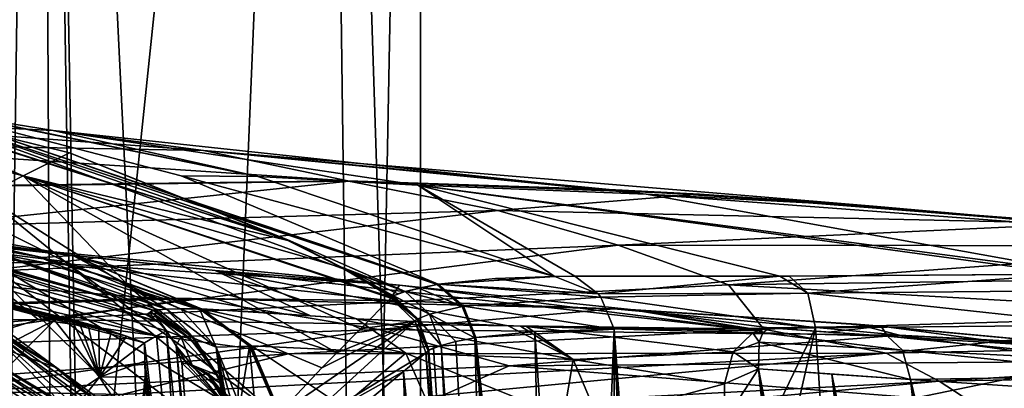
# Model space of a CAD drawing. Header units: metres. Extents: x -147 to 294, y -23 to 81.
# Tile 631 of 656: x 243.66 to 260.2, y 48.13 to 54.32. Entities that reach past the tile are written whole.
import ezdxf

# ---------------------------------------------------------------- set-up
doc = ezdxf.new("R2010")
doc.units = ezdxf.units.M
doc.layers.add('solid_AVA_153', color=7, linetype='CONTINUOUS')

msp = doc.modelspace()

# ---------------------------------------------------------------- linework, layer by layer
at = {"layer": 'solid_AVA_153'}
for points in [[(243.472351, 44.940872, 33.687561), (243.989975, 81.099998, 33.2906), (237.173248, 81.099998, 36.573555)], [(239.037567, 48.279907, 3.965452), (237.173248, 81.099998, 3.426445), (243.989975, 81.099998, 6.709402)], [(241.533676, 46.210796, 5.077433), (239.037567, 48.279907, 3.965452), (243.989975, 81.099998, 6.709402)], [(243.284424, 43.53466, 6.175983), (241.533676, 46.210796, 5.077433), (243.989975, 81.099998, 6.709402)], [(244.215012, 38.169567, 6.891892), (243.284424, 43.53466, 6.175983), (243.989975, 81.099998, 6.709402)], [(243.472351, 44.940872, 33.687561), (244.611633, 42.140377, 32.770214), (243.989975, 81.099998, 33.2906)], [(246.538574, 29.1, 30.775841), (248.706894, 81.099998, 27.375357), (243.989975, 81.099998, 33.2906)], [(244.794739, 36.865997, 32.606953), (246.538574, 29.1, 30.775841), (243.989975, 81.099998, 33.2906)], [(244.611633, 42.140377, 32.770214), (244.794739, 36.865997, 32.606953), (243.989975, 81.099998, 33.2906)], [(244.215012, 38.169567, 6.891892), (243.989975, 81.099998, 6.709402), (248.706894, 81.099998, 12.624644)], [(244.215012, 38.169567, 6.891892), (248.706894, 81.099998, 12.624644), (246.538559, 29.1, 9.224134)], [(246.538559, 29.1, 9.224134), (248.706894, 81.099998, 12.624644), (249.397858, 29.1, 14.276942)], [(249.397858, 29.1, 25.723034), (248.706894, 81.099998, 27.375357), (246.538574, 29.1, 30.775841)], [(250.390152, 29.1, 20), (250.390152, 81.099998, 20), (248.706894, 81.099998, 27.375357)], [(249.397858, 29.1, 14.276942), (248.706894, 81.099998, 12.624644), (250.390152, 81.099998, 20)], [(250.390152, 29.1, 20), (248.706894, 81.099998, 27.375357), (249.397858, 29.1, 25.723034)], [(249.397858, 29.1, 14.276942), (250.390152, 81.099998, 20), (250.390152, 29.1, 20)], [(237.965744, 53.20182, 38.900379), (237.903992, 53.312733, 86.701256), (243.712799, 51.699192, 86.70285)], [(240.545471, 53.061024, 135.050247), (243.712799, 51.699192, 86.70285), (237.903992, 53.312733, 86.701256)], [(243.055984, 51.360683, 38.894638), (237.965744, 53.20182, 38.900379), (243.712799, 51.699192, 86.70285)], [(240.426025, 53.082672, 135.312881), (241.529358, 52.904961, 138.531235), (248.16478, 50.622345, 134.700546)], [(240.426025, 53.082672, 135.312881), (248.16478, 50.622345, 134.700546), (240.545471, 53.061024, 135.050247)], [(240.545471, 53.061024, 135.050247), (244.494339, 52.08477, 134.792282), (243.712799, 51.699192, 86.70285)], [(248.16478, 50.622345, 134.700546), (244.494339, 52.08477, 134.792282), (240.545471, 53.061024, 135.050247)], [(241.529358, 52.904961, 138.531235), (241.711884, 52.907661, 142.713333), (250.671356, 49.874973, 141.929489)], [(248.16478, 50.622345, 134.700546), (241.529358, 52.904961, 138.531235), (250.133301, 49.75555, 137.807388)], [(241.529358, 52.904961, 138.531235), (250.671356, 49.874973, 141.929489), (250.133301, 49.75555, 137.807388)], [(241.707581, 52.908863, 142.824448), (242.485367, 52.739159, 149.971512), (247.659378, 51.685555, 149.603683)], [(246.367889, 51.701122, 142.485199), (241.707581, 52.908863, 142.824448), (247.659378, 51.685555, 149.603683)], [(241.711884, 52.907661, 142.713333), (241.707581, 52.908863, 142.824448), (246.367889, 51.701122, 142.485199)], [(241.711884, 52.907661, 142.713333), (246.367889, 51.701122, 142.485199), (250.689972, 49.878555, 142.036392)], [(241.711884, 52.907661, 142.713333), (250.689972, 49.878555, 142.036392), (250.680634, 49.876781, 141.982956)], [(241.711884, 52.907661, 142.713333), (250.680634, 49.876781, 141.982956), (250.671356, 49.874973, 141.929489)], [(238.088409, 52.754574, 156.285492), (239.368103, 52.259418, 162.321579), (246.745316, 52.125137, 162.018646)], [(244.221664, 52.459167, 156.167191), (238.088409, 52.754574, 156.285492), (246.745316, 52.125137, 162.018646)], [(242.485367, 52.739159, 149.971512), (238.088409, 52.754574, 156.285492), (244.221664, 52.459167, 156.167191)], [(247.659378, 51.685555, 149.603683), (242.485367, 52.739159, 149.971512), (244.221664, 52.459167, 156.167191)], [(244.221664, 52.459167, 156.167191), (246.745316, 52.125137, 162.018646), (254.183105, 51.389874, 161.512756)], [(250.347565, 51.543278, 155.963181), (244.221664, 52.459167, 156.167191), (254.183105, 51.389874, 161.512756)], [(247.659378, 51.685555, 149.603683), (244.221664, 52.459167, 156.167191), (250.347565, 51.543278, 155.963181)], [(239.368103, 52.259418, 162.321579), (240.57312, 51.500816, 169.477112), (249.170013, 51.614658, 168.510742)], [(246.745316, 52.125137, 162.018646), (239.368103, 52.259418, 162.321579), (249.170013, 51.614658, 168.510742)], [(244.416245, 50.258636, 38.264091), (240.509293, 52.203339, 38.264091), (243.055984, 51.360683, 38.894638)], [(244.416245, 50.258636, 38.264091), (242.840927, 50.454288, 38), (240.509293, 52.203339, 38.264091)], [(246.745316, 52.125137, 162.018646), (249.170013, 51.614658, 168.510742), (253.561569, 51.471828, 167.771744)], [(246.745316, 52.125137, 162.018646), (253.561569, 51.471828, 167.771744), (258.069641, 51.186428, 166.844421)], [(254.183105, 51.389874, 161.512756), (246.745316, 52.125137, 162.018646), (258.069641, 51.186428, 166.844421)], [(244.494339, 52.08477, 134.792282), (248.165466, 50.615742, 134.437805), (243.712799, 51.699192, 86.70285)], [(248.16478, 50.622345, 134.700546), (248.165466, 50.615742, 134.437805), (244.494339, 52.08477, 134.792282)], [(245.524521, 49.813782, 38.887291), (243.055984, 51.360683, 38.894638), (243.712799, 51.699192, 86.70285)], [(248.165466, 50.615742, 134.437805), (249.063416, 50.160114, 134.331451), (243.712799, 51.699192, 86.70285)], [(249.063416, 50.160114, 134.331451), (249.911133, 49.659523, 133.250458), (243.712799, 51.699192, 86.70285)], [(249.911133, 49.659523, 133.250458), (249.894211, 49.643555, 132.436249), (243.712799, 51.699192, 86.70285)], [(249.894211, 49.643555, 132.436249), (249.383179, 49.133202, 107.480568), (243.712799, 51.699192, 86.70285)], [(245.524521, 49.813782, 38.887291), (243.712799, 51.699192, 86.70285), (248.986069, 48.727657, 88.289063)], [(249.383179, 49.133202, 107.480568), (248.986069, 48.727657, 88.289063), (243.712799, 51.699192, 86.70285)], [(246.367889, 51.701122, 142.485199), (247.659378, 51.685555, 149.603683), (252.650299, 50.009121, 149.066574)], [(250.689972, 49.878555, 142.036392), (246.367889, 51.701122, 142.485199), (252.650299, 50.009121, 149.066574)], [(252.650299, 50.009121, 149.066574), (247.659378, 51.685555, 149.603683), (250.347565, 51.543278, 155.963181)], [(249.170013, 51.614658, 168.510742), (240.57312, 51.500816, 169.477112), (249.190445, 51.609444, 168.567001)], [(240.57312, 51.500816, 169.477112), (240.583496, 51.493359, 169.540192), (249.190445, 51.609444, 168.567001)], [(249.190445, 51.609444, 168.567001), (240.583496, 51.493359, 169.540192), (241.926132, 50.844048, 174.830856)], [(249.190445, 51.609444, 168.567001), (241.926132, 50.844048, 174.830856), (251.69136, 51.119713, 173.223648)], [(249.170013, 51.614658, 168.510742), (249.190445, 51.609444, 168.567001), (255.079224, 51.389675, 167.532944)], [(253.561569, 51.471828, 167.771744), (249.170013, 51.614658, 168.510742), (255.079224, 51.389675, 167.532944)], [(255.079224, 51.389675, 167.532944), (249.190445, 51.609444, 168.567001), (251.69136, 51.119713, 173.223648)], [(250.347565, 51.543278, 155.963181), (254.183105, 51.389874, 161.512756), (261.620117, 50.052994, 160.759338)], [(261.276215, 50.049202, 160.499207), (250.347565, 51.543278, 155.963181), (261.620117, 50.052994, 160.759338)], [(261.276215, 50.049202, 160.499207), (256.429932, 50.015076, 155.67804), (250.347565, 51.543278, 155.963181)], [(252.987564, 50.014572, 149.870728), (250.347565, 51.543278, 155.963181), (256.429932, 50.015076, 155.67804)], [(252.987564, 50.014572, 149.870728), (252.650299, 50.009121, 149.066574), (250.347565, 51.543278, 155.963181)], [(258.069641, 51.186428, 166.844421), (253.561569, 51.471828, 167.771744), (255.079224, 51.389675, 167.532944)], [(238.1297, 51.365543, 142.846176), (243.974472, 50.340034, 142.580215), (238.16478, 51.360863, 142.956512)], [(242.884598, 50.535427, 138.462128), (243.974472, 50.340034, 142.580215), (238.1297, 51.365543, 142.846176)], [(243.974472, 50.340034, 142.580215), (241.144699, 50.978035, 142.841858), (238.16478, 51.360863, 142.956512)], [(244.416245, 50.258636, 38.264091), (243.055984, 51.360683, 38.894638), (245.524521, 49.813782, 38.887291)], [(255.079224, 51.389675, 167.532944), (251.69136, 51.119713, 173.223648), (261.549072, 50.899857, 170.541779)], [(254.183105, 51.389874, 161.512756), (258.069641, 51.186428, 166.844421), (262.684357, 50.750778, 165.721512)], [(261.620117, 50.052994, 160.759338), (254.183105, 51.389874, 161.512756), (262.684357, 50.750778, 165.721512)], [(261.170532, 50.912083, 166.156967), (255.079224, 51.389675, 167.532944), (261.549072, 50.899857, 170.541779)], [(258.069641, 51.186428, 166.844421), (255.079224, 51.389675, 167.532944), (261.170532, 50.912083, 166.156967)], [(239.478561, 51.228001, 138.633728), (239.25589, 51.241322, 135.359192), (245.901245, 49.444801, 134.893417)], [(245.896545, 49.444321, 134.761749), (245.901245, 49.444801, 134.893417), (239.25589, 51.241322, 135.359192)], [(245.892044, 49.443886, 134.629562), (239.25589, 51.241322, 135.359192), (239.363876, 51.225243, 135.09726)], [(245.896545, 49.444321, 134.761749), (239.25589, 51.241322, 135.359192), (245.892044, 49.443886, 134.629562)], [(245.892044, 49.443886, 134.629562), (239.363876, 51.225243, 135.09726), (240.194946, 51.066502, 128.314804)], [(242.884598, 50.535427, 138.462128), (239.478561, 51.228001, 138.633728), (245.901245, 49.444801, 134.893417)], [(262.684357, 50.750778, 165.721512), (258.069641, 51.186428, 166.844421), (261.170532, 50.912083, 166.156967)], [(245.955124, 49.014446, 127.07766), (239.548096, 50.992409, 127.85511), (239.414093, 50.546658, 127.584122)], [(245.973312, 49.251511, 127.45713), (240.194946, 51.066502, 128.314804), (239.548096, 50.992409, 127.85511)], [(246.123093, 49.094498, 127.23922), (245.973312, 49.251511, 127.45713), (239.548096, 50.992409, 127.85511)], [(245.955124, 49.014446, 127.07766), (246.123093, 49.094498, 127.23922), (239.548096, 50.992409, 127.85511)], [(245.892044, 49.443886, 134.629562), (240.194946, 51.066502, 128.314804), (245.788818, 49.366142, 127.693634)], [(245.973312, 49.251511, 127.45713), (245.788818, 49.366142, 127.693634), (240.194946, 51.066502, 128.314804)], [(241.144699, 50.978035, 142.841858), (244.55014, 50.360401, 149.856842), (240.439026, 50.96867, 150.01239)], [(240.439026, 50.96867, 150.01239), (244.55014, 50.360401, 149.856842), (242.008942, 50.634293, 156.14859)], [(241.144699, 50.978035, 142.841858), (244.036301, 50.326332, 142.689148), (244.55014, 50.360401, 149.856842)], [(243.974472, 50.340034, 142.580215), (244.036301, 50.326332, 142.689148), (241.144699, 50.978035, 142.841858)], [(251.69136, 51.119713, 173.223648), (241.926132, 50.844048, 174.830856), (242.987808, 50.093552, 180.184906)], [(251.69136, 51.119713, 173.223648), (242.987808, 50.093552, 180.184906), (253.713364, 50.536263, 178.070358)], [(261.549072, 50.899857, 170.541779), (251.69136, 51.119713, 173.223648), (253.713364, 50.536263, 178.070358)], [(261.549072, 50.899857, 170.541779), (253.713364, 50.536263, 178.070358), (264.518738, 50.526802, 174.543671)], [(237.087509, 50.748615, 156.145416), (244.064743, 50.245308, 162.034363), (238.139664, 50.230278, 162.164993)], [(237.087509, 50.748615, 156.145416), (242.008942, 50.634293, 156.14859), (244.064743, 50.245308, 162.034363)], [(239.739594, 50.687038, 38.09267), (246.277817, 46.590588, 38.087765), (239.668015, 50.48204, 38)], [(246.339691, 46.653111, 38.299957), (246.277817, 46.590588, 38.087765), (239.739594, 50.687038, 38.09267)], [(246.339554, 46.652973, 38.313625), (246.339691, 46.653111, 38.299957), (239.739594, 50.687038, 38.09267)], [(243.013229, 49.238583, 38.313618), (246.339554, 46.652973, 38.313625), (239.739594, 50.687038, 38.09267)], [(242.008942, 50.634293, 156.14859), (250.04097, 49.863777, 161.828461), (244.064743, 50.245308, 162.034363)], [(242.008942, 50.634293, 156.14859), (246.941086, 50.109219, 156.145813), (250.04097, 49.863777, 161.828461)], [(244.55014, 50.360401, 149.856842), (246.941086, 50.109219, 156.145813), (242.008942, 50.634293, 156.14859)], [(239.414093, 50.546658, 127.584122), (238.548782, 46.327343, 126.758118), (244.240112, 49.277096, 127.090408)], [(239.414093, 50.546658, 127.584122), (245.451508, 49.006107, 126.996712), (245.752441, 48.896854, 126.963577)], [(245.955124, 49.014446, 127.07766), (239.414093, 50.546658, 127.584122), (245.752441, 48.896854, 126.963577)], [(239.414093, 50.546658, 127.584122), (245.197937, 49.092339, 127.023262), (245.451508, 49.006107, 126.996712)], [(239.414093, 50.546658, 127.584122), (244.984207, 49.160267, 127.044525), (245.197937, 49.092339, 127.023262)], [(239.414093, 50.546658, 127.584122), (244.804062, 49.213455, 127.061485), (244.984207, 49.160267, 127.044525)], [(239.414093, 50.546658, 127.584122), (244.652267, 49.254543, 127.074905), (244.804062, 49.213455, 127.061485)], [(239.414093, 50.546658, 127.584122), (244.524445, 49.285465, 127.085335), (244.652267, 49.254543, 127.074905)], [(239.414093, 50.546658, 127.584122), (244.416931, 49.307411, 127.093155), (244.524445, 49.285465, 127.085335)], [(239.414093, 50.546658, 127.584122), (244.326721, 49.320473, 127.098457), (244.416931, 49.307411, 127.093155)], [(239.414093, 50.546658, 127.584122), (244.251358, 49.321056, 127.100464), (244.326721, 49.320473, 127.098457)], [(239.414093, 50.546658, 127.584122), (244.240112, 49.277096, 127.090408), (244.251358, 49.321056, 127.100464)], [(242.605896, 43.2705, 38), (239.668015, 50.48204, 38), (246.129807, 46.438423, 38)], [(246.277817, 46.590588, 38.087765), (246.129807, 46.438423, 38), (239.668015, 50.48204, 38)], [(242.884598, 50.535427, 138.462128), (246.121613, 49.458561, 138.228775), (243.974472, 50.340034, 142.580215)], [(242.884598, 50.535427, 138.462128), (245.988007, 49.451019, 136.57164), (246.121613, 49.458561, 138.228775)], [(242.884598, 50.535427, 138.462128), (245.901245, 49.444801, 134.893417), (245.988007, 49.451019, 136.57164)], [(253.713364, 50.536263, 178.070358), (242.987808, 50.093552, 180.184906), (243.969604, 49.289581, 185.36647)], [(253.713364, 50.536263, 178.070358), (243.969604, 49.289581, 185.36647), (255.568954, 49.871784, 182.866669)], [(248.16478, 50.622345, 134.700546), (250.133301, 49.75555, 137.807388), (249.066299, 50.166039, 134.59494)], [(248.16478, 50.622345, 134.700546), (249.066299, 50.166039, 134.59494), (248.165466, 50.615742, 134.437805)], [(249.066299, 50.166039, 134.59494), (249.063416, 50.160114, 134.331451), (248.165466, 50.615742, 134.437805)], [(264.518738, 50.526802, 174.543671), (253.713364, 50.536263, 178.070358), (255.568954, 49.871784, 182.866669)], [(264.518738, 50.526802, 174.543671), (255.568954, 49.871784, 182.866669), (267.228943, 50.032803, 178.69928)], [(246.531876, 46.821262, 38), (242.281189, 49.943974, 38), (242.840927, 50.454288, 38)], [(246.531876, 46.821262, 38), (242.840927, 50.454288, 38), (247.338242, 47.049847, 38)], [(247.787354, 47.48772, 38.254581), (247.338242, 47.049847, 38), (242.840927, 50.454288, 38)], [(247.787354, 47.48772, 38.254581), (242.840927, 50.454288, 38), (244.416245, 50.258636, 38.264091)], [(243.974472, 50.340034, 142.580215), (245.33931, 49.931778, 142.493637), (244.036301, 50.326332, 142.689148)], [(246.121613, 49.458561, 138.228775), (245.33931, 49.931778, 142.493637), (243.974472, 50.340034, 142.580215)], [(244.036301, 50.326332, 142.689148), (245.379883, 49.923759, 142.603699), (244.55014, 50.360401, 149.856842)], [(245.33931, 49.931778, 142.493637), (245.379883, 49.923759, 142.603699), (244.036301, 50.326332, 142.689148)], [(244.55014, 50.360401, 149.856842), (248.541428, 49.347015, 149.501404), (246.941086, 50.109219, 156.145813)], [(247.688461, 49.408817, 146.874329), (248.541428, 49.347015, 149.501404), (244.55014, 50.360401, 149.856842)], [(246.712509, 49.46381, 142.600922), (247.688461, 49.408817, 146.874329), (244.55014, 50.360401, 149.856842)], [(246.704529, 49.46384, 142.55542), (246.712509, 49.46381, 142.600922), (244.55014, 50.360401, 149.856842)], [(246.696732, 49.463856, 142.510651), (246.704529, 49.46384, 142.55542), (244.55014, 50.360401, 149.856842)], [(245.379883, 49.923759, 142.603699), (246.696732, 49.463856, 142.510651), (244.55014, 50.360401, 149.856842)], [(238.139664, 50.230278, 162.164993), (244.064743, 50.245308, 162.034363), (245.936813, 49.64344, 168.745865)], [(238.139664, 50.230278, 162.164993), (245.936813, 49.64344, 168.745865), (238.698395, 49.418495, 169.351654)], [(239.697998, 50.202381, 50.5), (246.122345, 46.086388, 50.5), (243.013229, 49.238583, 38.313618)], [(244.305588, 44.894672, 50.5), (246.122345, 46.086388, 50.5), (239.697998, 50.202381, 50.5)], [(242.671051, 46.256989, 50.5), (244.305588, 44.894672, 50.5), (239.697998, 50.202381, 50.5)], [(244.064743, 50.245308, 162.034363), (249.865906, 49.60627, 168.243912), (245.936813, 49.64344, 168.745865)], [(244.064743, 50.245308, 162.034363), (250.04097, 49.863777, 161.828461), (249.865906, 49.60627, 168.243912)], [(244.416245, 50.258636, 38.264091), (245.524521, 49.813782, 38.887291), (247.982391, 47.677872, 38.874294)], [(247.787354, 47.48772, 38.254581), (244.416245, 50.258636, 38.264091), (247.982391, 47.677872, 38.874294)], [(249.066299, 50.166039, 134.59494), (249.938065, 49.683338, 134.484451), (249.063416, 50.160114, 134.331451)], [(249.934662, 49.680798, 134.352127), (249.063416, 50.160114, 134.331451), (249.938065, 49.683338, 134.484451)], [(249.934662, 49.680798, 134.352127), (249.931412, 49.678398, 134.2202), (249.063416, 50.160114, 134.331451)], [(249.063416, 50.160114, 134.331451), (249.931412, 49.678398, 134.2202), (249.92804, 49.675472, 134.064056)], [(249.063416, 50.160114, 134.331451), (249.92804, 49.675472, 134.064056), (249.911133, 49.659523, 133.250458)], [(250.009537, 49.717098, 136.14798), (249.938065, 49.683338, 134.484451), (249.066299, 50.166039, 134.59494)], [(250.009537, 49.717098, 136.14798), (249.066299, 50.166039, 134.59494), (250.133301, 49.75555, 137.807388)], [(242.987808, 50.093552, 180.184906), (232.326004, 49.206066, 180.848419), (243.969604, 49.289581, 185.36647)], [(246.941086, 50.109219, 156.145813), (256.075317, 49.097729, 161.569519), (250.04097, 49.863777, 161.828461)], [(246.941086, 50.109219, 156.145813), (251.865219, 49.183338, 156.12233), (256.075317, 49.097729, 161.569519)], [(249.316971, 49.298428, 151.413376), (251.865219, 49.183338, 156.12233), (246.941086, 50.109219, 156.145813)], [(248.541428, 49.347015, 149.501404), (249.316971, 49.298428, 151.413376), (246.941086, 50.109219, 156.145813)], [(251.650803, 49.9781, 146.1819), (250.689972, 49.878555, 142.036392), (252.650299, 50.009121, 149.066574)], [(253.378082, 49.7164, 149.695801), (250.689972, 49.878555, 142.036392), (251.650803, 49.9781, 146.1819)], [(253.378082, 49.7164, 149.695801), (251.650803, 49.9781, 146.1819), (252.650299, 50.009121, 149.066574)], [(253.378082, 49.7164, 149.695801), (252.650299, 50.009121, 149.066574), (252.987564, 50.014572, 149.870728)], [(253.378082, 49.7164, 149.695801), (252.987564, 50.014572, 149.870728), (256.429932, 50.015076, 155.67804)], [(256.899872, 49.727673, 155.559189), (253.378082, 49.7164, 149.695801), (256.429932, 50.015076, 155.67804)], [(264.403748, 49.369308, 184.952377), (267.228943, 50.032803, 178.69928), (255.568954, 49.871784, 182.866669)], [(261.276215, 50.049202, 160.499207), (256.588684, 50.015003, 155.881104), (256.429932, 50.015076, 155.67804)], [(256.899872, 49.727673, 155.559189), (256.429932, 50.015076, 155.67804), (256.588684, 50.015003, 155.881104)], [(256.899872, 49.727673, 155.559189), (256.588684, 50.015003, 155.881104), (261.276215, 50.049202, 160.499207)], [(256.899872, 49.727673, 155.559189), (261.276215, 50.049202, 160.499207), (261.80188, 49.7738, 160.316772)], [(244.252289, 48.48946, 38.190945), (241.85466, 49.939655, 38.190945), (242.218048, 49.821682, 38.055531)], [(244.252289, 48.48946, 38.190945), (242.084915, 49.255009, 49.227203), (241.85466, 49.939655, 38.190945)], [(242.218048, 49.821682, 38.055531), (242.281189, 49.943974, 38), (246.531876, 46.821262, 38)], [(244.252289, 48.48946, 38.190945), (242.218048, 49.821682, 38.055531), (246.434708, 46.723236, 38.055595)], [(242.218048, 49.821682, 38.055531), (246.531876, 46.821262, 38), (246.434708, 46.723236, 38.055595)], [(256.163666, 49.125, 187.67189), (255.568954, 49.871784, 182.866669), (243.969604, 49.289581, 185.36647)], [(245.33931, 49.931778, 142.493637), (246.676849, 49.464157, 142.399384), (245.379883, 49.923759, 142.603699)], [(246.361496, 49.465088, 140.33107), (246.676849, 49.464157, 142.399384), (245.33931, 49.931778, 142.493637)], [(246.361496, 49.465088, 140.33107), (245.33931, 49.931778, 142.493637), (246.121613, 49.458561, 138.228775)], [(246.686722, 49.46397, 142.455139), (246.696732, 49.463856, 142.510651), (245.379883, 49.923759, 142.603699)], [(246.686722, 49.46397, 142.455139), (245.379883, 49.923759, 142.603699), (246.676849, 49.464157, 142.399384)], [(248.735382, 48.476055, 76.358307), (247.982391, 47.677872, 38.874294), (245.524521, 49.813782, 38.887291)], [(248.735382, 48.476055, 76.358307), (245.524521, 49.813782, 38.887291), (248.986069, 48.727657, 88.289063)], [(250.04097, 49.863777, 161.828461), (253.920242, 49.453396, 167.609314), (249.865906, 49.60627, 168.243912)], [(250.04097, 49.863777, 161.828461), (256.075317, 49.097729, 161.569519), (253.920242, 49.453396, 167.609314)], [(250.133301, 49.75555, 137.807388), (250.671356, 49.874973, 141.929489), (250.363693, 49.812096, 139.901215)], [(250.133301, 49.75555, 137.807388), (250.363693, 49.812096, 139.901215), (251.094971, 49.505547, 141.862045)], [(250.363693, 49.812096, 139.901215), (250.671356, 49.874973, 141.929489), (251.094971, 49.505547, 141.862045)], [(250.671356, 49.874973, 141.929489), (250.680634, 49.876781, 141.982956), (251.113129, 49.509399, 141.963623)], [(251.094971, 49.505547, 141.862045), (250.671356, 49.874973, 141.929489), (251.113129, 49.509399, 141.963623)], [(250.680634, 49.876781, 141.982956), (250.689972, 49.878555, 142.036392), (251.113129, 49.509399, 141.963623)], [(253.378082, 49.7164, 149.695801), (253.420242, 49.663082, 149.676941), (250.689972, 49.878555, 142.036392)], [(251.113129, 49.509399, 141.963623), (250.689972, 49.878555, 142.036392), (253.420242, 49.663082, 149.676941)], [(256.163666, 49.125, 187.67189), (264.403748, 49.369308, 184.952377), (255.568954, 49.871784, 182.866669)], [(238.413818, 49.39362, 169.429291), (238.698395, 49.418495, 169.351654), (245.936813, 49.64344, 168.745865)], [(246.543304, 49.638802, 168.738297), (238.413818, 49.39362, 169.429291), (245.936813, 49.64344, 168.745865)], [(246.543304, 49.638802, 168.738297), (245.936813, 49.64344, 168.745865), (249.865906, 49.60627, 168.243912)], [(250.297607, 49.257381, 132.433167), (249.383179, 49.133202, 107.480568), (249.894211, 49.643555, 132.436249)], [(250.334152, 49.290783, 134.060898), (249.894211, 49.643555, 132.436249), (249.911133, 49.659523, 133.250458)], [(250.297607, 49.257381, 132.433167), (249.894211, 49.643555, 132.436249), (250.334152, 49.290783, 134.060898)], [(250.334152, 49.290783, 134.060898), (249.911133, 49.659523, 133.250458), (249.92804, 49.675472, 134.064056)], [(250.334152, 49.290783, 134.060898), (249.92804, 49.675472, 134.064056), (249.931412, 49.678398, 134.2202)], [(250.344986, 49.299175, 134.477188), (249.931412, 49.678398, 134.2202), (249.934662, 49.680798, 134.352127)], [(250.344986, 49.299175, 134.477188), (250.337921, 49.293682, 134.214798), (249.931412, 49.678398, 134.2202)], [(250.337921, 49.293682, 134.214798), (250.334152, 49.290783, 134.060898), (249.931412, 49.678398, 134.2202)], [(250.344986, 49.299175, 134.477188), (249.934662, 49.680798, 134.352127), (249.938065, 49.683338, 134.484451)], [(250.009537, 49.717098, 136.14798), (250.133301, 49.75555, 137.807388), (249.938065, 49.683338, 134.484451)], [(249.938065, 49.683338, 134.484451), (250.133301, 49.75555, 137.807388), (250.5448, 49.37809, 137.771347)], [(250.344986, 49.299175, 134.477188), (249.938065, 49.683338, 134.484451), (250.5448, 49.37809, 137.771347)], [(250.5448, 49.37809, 137.771347), (250.133301, 49.75555, 137.807388), (251.094971, 49.505547, 141.862045)], [(251.113129, 49.509399, 141.963623), (253.420242, 49.663082, 149.676941), (253.648331, 49.125244, 149.575256)], [(256.899872, 49.727673, 155.559189), (253.420242, 49.663082, 149.676941), (253.378082, 49.7164, 149.695801)], [(256.899872, 49.727673, 155.559189), (257.032532, 49.150341, 155.22197), (253.420242, 49.663082, 149.676941)], [(257.032532, 49.150341, 155.22197), (253.648331, 49.125244, 149.575256), (253.420242, 49.663082, 149.676941)], [(256.899872, 49.727673, 155.559189), (261.80188, 49.7738, 160.316772), (261.853638, 49.193748, 159.940323)], [(256.899872, 49.727673, 155.559189), (261.853638, 49.193748, 159.940323), (257.032532, 49.150341, 155.22197)], [(241.029388, 48.813118, 174.632843), (238.413818, 49.39362, 169.429291), (246.543304, 49.638802, 168.738297)], [(249.687866, 49.118496, 173.394043), (241.029388, 48.813118, 174.632843), (246.543304, 49.638802, 168.738297)], [(253.642471, 49.465393, 167.704453), (246.543304, 49.638802, 168.738297), (249.865906, 49.60627, 168.243912)], [(249.687866, 49.118496, 173.394043), (246.543304, 49.638802, 168.738297), (253.642471, 49.465393, 167.704453)], [(253.642471, 49.465393, 167.704453), (249.865906, 49.60627, 168.243912), (253.920242, 49.453396, 167.609314)], [(250.5448, 49.37809, 137.771347), (251.094971, 49.505547, 141.862045), (251.305817, 48.980705, 141.838196)], [(251.094971, 49.505547, 141.862045), (251.113129, 49.509399, 141.963623), (251.320404, 48.983524, 141.916992)], [(251.094971, 49.505547, 141.862045), (251.320404, 48.983524, 141.916992), (251.305817, 48.980705, 141.838196)], [(251.113129, 49.509399, 141.963623), (253.648331, 49.125244, 149.575256), (251.320404, 48.983524, 141.916992)], [(244.240112, 49.277096, 127.090408), (244.326721, 49.320473, 127.098457), (244.251358, 49.321056, 127.100464)], [(244.240112, 49.277096, 127.090408), (244.416931, 49.307411, 127.093155), (244.326721, 49.320473, 127.098457)], [(245.868042, 49.410732, 132.097031), (245.892044, 49.443886, 134.629562), (245.788818, 49.366142, 127.693634)], [(245.875549, 49.345966, 128.641083), (245.868042, 49.410732, 132.097031), (245.788818, 49.366142, 127.693634)], [(245.973312, 49.251511, 127.45713), (245.875549, 49.345966, 128.641083), (245.788818, 49.366142, 127.693634)], [(246.522888, 48.967461, 132.185196), (245.892044, 49.443886, 134.629562), (245.868042, 49.410732, 132.097031)], [(245.875549, 49.345966, 128.641083), (245.96257, 49.325722, 129.591782), (245.868042, 49.410732, 132.097031)], [(246.522888, 48.967461, 132.185196), (245.868042, 49.410732, 132.097031), (245.96257, 49.325722, 129.591782)], [(245.973312, 49.251511, 127.45713), (245.96257, 49.325722, 129.591782), (245.875549, 49.345966, 128.641083)], [(245.896545, 49.444321, 134.761749), (245.892044, 49.443886, 134.629562), (246.546707, 49.006489, 134.606064)], [(246.546707, 49.006489, 134.606064), (245.892044, 49.443886, 134.629562), (246.522888, 48.967461, 132.185196)], [(245.896545, 49.444321, 134.761749), (246.546707, 49.006489, 134.606064), (245.901245, 49.444801, 134.893417)], [(246.595306, 48.967339, 134.865402), (245.988007, 49.451019, 136.57164), (245.901245, 49.444801, 134.893417)], [(246.546707, 49.006489, 134.606064), (246.595306, 48.967339, 134.865402), (245.901245, 49.444801, 134.893417)], [(246.123093, 49.094498, 127.23922), (245.96257, 49.325722, 129.591782), (245.973312, 49.251511, 127.45713)], [(246.366074, 49.003841, 129.54834), (245.96257, 49.325722, 129.591782), (246.123093, 49.094498, 127.23922)], [(246.522888, 48.967461, 132.185196), (245.96257, 49.325722, 129.591782), (246.366074, 49.003841, 129.54834)], [(246.595306, 48.967339, 134.865402), (246.121613, 49.458561, 138.228775), (245.988007, 49.451019, 136.57164)], [(246.361496, 49.465088, 140.33107), (246.121613, 49.458561, 138.228775), (246.95929, 48.821419, 138.146652)], [(246.95929, 48.821419, 138.146652), (246.121613, 49.458561, 138.228775), (246.595306, 48.967339, 134.865402)], [(246.361496, 49.465088, 140.33107), (246.95929, 48.821419, 138.146652), (246.676849, 49.464157, 142.399384)], [(247.520859, 48.840828, 142.242477), (246.686722, 49.46397, 142.455139), (246.676849, 49.464157, 142.399384)], [(246.95929, 48.821419, 138.146652), (247.520859, 48.840828, 142.242477), (246.676849, 49.464157, 142.399384)], [(247.520859, 48.840828, 142.242477), (246.696732, 49.463856, 142.510651), (246.686722, 49.46397, 142.455139)], [(246.704529, 49.46384, 142.55542), (246.696732, 49.463856, 142.510651), (247.554337, 48.843445, 142.436676)], [(247.520859, 48.840828, 142.242477), (247.542984, 48.837204, 142.347656), (246.696732, 49.463856, 142.510651)], [(247.554337, 48.843445, 142.436676), (246.696732, 49.463856, 142.510651), (247.542984, 48.837204, 142.347656)], [(247.554337, 48.843445, 142.436676), (246.712509, 49.46381, 142.600922), (246.704529, 49.46384, 142.55542)], [(246.712509, 49.46381, 142.600922), (249.316971, 49.298428, 151.413376), (248.541428, 49.347015, 149.501404)], [(250.143784, 48.724342, 151.021973), (249.316971, 49.298428, 151.413376), (246.712509, 49.46381, 142.600922)], [(246.712509, 49.46381, 142.600922), (248.541428, 49.347015, 149.501404), (247.688461, 49.408817, 146.874329)], [(250.143784, 48.724342, 151.021973), (246.712509, 49.46381, 142.600922), (247.554337, 48.843445, 142.436676)], [(258.443787, 49.026279, 171.335175), (249.687866, 49.118496, 173.394043), (253.642471, 49.465393, 167.704453)], [(250.344986, 49.299175, 134.477188), (250.5448, 49.37809, 137.771347), (250.738937, 48.853767, 137.731949)], [(250.5448, 49.37809, 137.771347), (250.98497, 48.915916, 139.844849), (250.738937, 48.853767, 137.731949)], [(250.5448, 49.37809, 137.771347), (251.305817, 48.980705, 141.838196), (250.98497, 48.915916, 139.844849)], [(257.717438, 49.208294, 166.936859), (253.642471, 49.465393, 167.704453), (253.920242, 49.453396, 167.609314)], [(258.443787, 49.026279, 171.335175), (253.642471, 49.465393, 167.704453), (257.717438, 49.208294, 166.936859)], [(257.717438, 49.208294, 166.936859), (253.920242, 49.453396, 167.609314), (258.132843, 49.175594, 166.831833)], [(256.251923, 49.147285, 162.270325), (258.132843, 49.175594, 166.831833), (253.920242, 49.453396, 167.609314)], [(256.114288, 49.10976, 161.724945), (256.251923, 49.147285, 162.270325), (253.920242, 49.453396, 167.609314)], [(256.075317, 49.097729, 161.569519), (256.114288, 49.10976, 161.724945), (253.920242, 49.453396, 167.609314)], [(258.220123, 48.723484, 190.024017), (264.403748, 49.369308, 184.952377), (256.163666, 49.125, 187.67189)], [(258.220123, 48.723484, 190.024017), (271.09668, 48.986984, 185.532074), (264.403748, 49.369308, 184.952377)], [(232.326004, 49.206066, 180.848419), (232.419144, 48.321514, 186.00296), (243.969604, 49.289581, 185.36647)], [(240.299622, 48.136894, 190.648361), (243.969604, 49.289581, 185.36647), (232.419144, 48.321514, 186.00296)], [(244.240112, 49.277096, 127.090408), (238.548782, 46.327343, 126.758118), (240.011536, 45.03722, 126.412804)], [(244.996445, 48.321133, 126.846947), (244.240112, 49.277096, 127.090408), (240.011536, 45.03722, 126.412804)], [(240.299622, 48.136894, 190.648361), (248.169769, 48.712662, 189.54509), (243.969604, 49.289581, 185.36647)], [(242.084915, 49.255009, 49.227203), (246.193985, 46.167763, 49.227264), (241.799866, 48.727177, 50.400002)], [(246.292725, 46.423695, 43.710541), (246.193985, 46.167763, 49.227264), (242.084915, 49.255009, 49.227203)], [(244.252289, 48.48946, 38.190945), (246.391541, 46.67968, 38.190956), (242.084915, 49.255009, 49.227203)], [(246.292725, 46.423695, 43.710541), (242.084915, 49.255009, 49.227203), (246.391541, 46.67968, 38.190956)], [(246.230713, 46.370743, 44.399208), (246.339554, 46.652973, 38.313625), (243.013229, 49.238583, 38.313618)], [(246.121796, 46.088329, 50.487988), (246.230713, 46.370743, 44.399208), (243.013229, 49.238583, 38.313618)], [(246.122345, 46.086388, 50.5), (246.121796, 46.088329, 50.487988), (243.013229, 49.238583, 38.313618)], [(248.169769, 48.712662, 189.54509), (256.163666, 49.125, 187.67189), (243.969604, 49.289581, 185.36647)], [(244.240112, 49.277096, 127.090408), (244.524445, 49.285465, 127.085335), (244.416931, 49.307411, 127.093155)], [(244.996445, 48.321133, 126.846947), (244.524445, 49.285465, 127.085335), (244.240112, 49.277096, 127.090408)], [(244.996445, 48.321133, 126.846947), (244.652267, 49.254543, 127.074905), (244.524445, 49.285465, 127.085335)], [(244.996445, 48.321133, 126.846947), (244.804062, 49.213455, 127.061485), (244.652267, 49.254543, 127.074905)], [(244.996445, 48.321133, 126.846947), (244.984207, 49.160267, 127.044525), (244.804062, 49.213455, 127.061485)], [(244.996445, 48.321133, 126.846947), (245.197937, 49.092339, 127.023262), (244.984207, 49.160267, 127.044525)], [(250.297607, 49.257381, 132.433167), (247.982391, 47.677872, 38.874294), (248.735382, 48.476055, 76.358307)], [(250.297607, 49.257381, 132.433167), (248.2099, 47.349075, 38.874504), (247.982391, 47.677872, 38.874294)], [(250.297607, 49.257381, 132.433167), (250.482681, 48.730377, 132.437881), (248.2099, 47.349075, 38.874504)], [(250.297607, 49.257381, 132.433167), (248.735382, 48.476055, 76.358307), (248.986069, 48.727657, 88.289063)], [(250.297607, 49.257381, 132.433167), (248.986069, 48.727657, 88.289063), (249.383179, 49.133202, 107.480568)], [(252.957336, 48.613743, 156.038345), (251.865219, 49.183338, 156.12233), (249.316971, 49.298428, 151.413376)], [(252.957336, 48.613743, 156.038345), (249.316971, 49.298428, 151.413376), (250.143784, 48.724342, 151.021973)], [(250.297607, 49.257381, 132.433167), (250.334152, 49.290783, 134.060898), (250.521866, 48.763828, 134.065552)], [(250.297607, 49.257381, 132.433167), (250.521866, 48.763828, 134.065552), (250.482681, 48.730377, 132.437881)], [(250.337921, 49.293682, 134.214798), (250.521866, 48.763828, 134.065552), (250.334152, 49.290783, 134.060898)], [(250.344986, 49.299175, 134.477188), (250.525818, 48.766655, 134.217712), (250.337921, 49.293682, 134.214798)], [(250.337921, 49.293682, 134.214798), (250.525818, 48.766655, 134.217712), (250.521866, 48.763828, 134.065552)], [(250.344986, 49.299175, 134.477188), (250.738937, 48.853767, 137.731949), (250.5336, 48.772202, 134.47934)], [(250.344986, 49.299175, 134.477188), (250.5336, 48.772202, 134.47934), (250.525818, 48.766655, 134.217712)], [(251.865219, 49.183338, 156.12233), (252.07164, 49.176167, 156.433731), (256.075317, 49.097729, 161.569519)], [(252.957336, 48.613743, 156.038345), (252.07164, 49.176167, 156.433731), (251.865219, 49.183338, 156.12233)], [(252.07164, 49.176167, 156.433731), (252.175125, 49.172657, 156.586792), (256.075317, 49.097729, 161.569519)], [(252.957336, 48.613743, 156.038345), (252.175125, 49.172657, 156.586792), (252.07164, 49.176167, 156.433731)], [(252.175125, 49.172657, 156.586792), (255.975662, 49.064201, 161.170639), (256.075317, 49.097729, 161.569519)], [(255.648499, 48.742001, 159.72583), (255.975662, 49.064201, 161.170639), (252.175125, 49.172657, 156.586792)], [(252.957336, 48.613743, 156.038345), (255.648499, 48.742001, 159.72583), (252.175125, 49.172657, 156.586792)], [(257.032532, 49.150341, 155.22197), (254.090622, 43.051079, 148.109482), (253.648331, 49.125244, 149.575256)], [(257.032532, 49.150341, 155.22197), (254.246796, 36.961025, 146.647064), (254.090622, 43.051079, 148.109482)], [(257.812469, 37.355385, 152.744766), (254.246796, 36.961025, 146.647064), (257.032532, 49.150341, 155.22197)], [(256.148193, 49.065826, 161.825424), (256.251923, 49.147285, 162.270325), (256.114288, 49.10976, 161.724945)], [(256.148193, 49.065826, 161.825424), (258.238678, 49.009251, 163.555756), (256.251923, 49.147285, 162.270325)], [(257.247589, 49.077347, 162.936905), (258.132843, 49.175594, 166.831833), (256.251923, 49.147285, 162.270325)], [(257.247589, 49.077347, 162.936905), (256.251923, 49.147285, 162.270325), (258.238678, 49.009251, 163.555756)], [(257.812469, 37.355385, 152.744766), (257.032532, 49.150341, 155.22197), (261.853638, 49.193748, 159.940323)], [(257.247589, 49.077347, 162.936905), (258.238678, 49.009251, 163.555756), (258.132843, 49.175594, 166.831833)], [(257.717438, 49.208294, 166.936859), (258.132843, 49.175594, 166.831833), (262.519745, 48.764896, 165.907211)], [(258.443787, 49.026279, 171.335175), (257.717438, 49.208294, 166.936859), (262.519745, 48.764896, 165.907211)], [(260.368958, 37.468742, 155.432556), (257.812469, 37.355385, 152.744766), (261.853638, 49.193748, 159.940323)], [(260.404572, 48.872307, 164.794128), (262.519745, 48.764896, 165.907211), (258.132843, 49.175594, 166.831833)], [(258.238678, 49.009251, 163.555756), (260.404572, 48.872307, 164.794128), (258.132843, 49.175594, 166.831833)], [(242.175552, 48.062714, 179.982864), (241.029388, 48.813118, 174.632843), (249.687866, 49.118496, 173.394043)], [(242.175552, 48.062714, 179.982864), (249.687866, 49.118496, 173.394043), (251.883362, 48.510719, 178.26265)], [(244.996445, 48.321133, 126.846947), (245.451508, 49.006107, 126.996712), (245.197937, 49.092339, 127.023262)], [(244.996445, 48.321133, 126.846947), (245.752441, 48.896854, 126.963577), (245.451508, 49.006107, 126.996712)], [(246.583969, 42.190456, 125.623085), (245.955124, 49.014446, 127.07766), (245.752441, 48.896854, 126.963577)], [(246.583969, 42.190456, 125.623085), (246.123093, 49.094498, 127.23922), (245.955124, 49.014446, 127.07766)], [(246.287277, 48.847141, 127.401878), (246.123093, 49.094498, 127.23922), (246.862671, 42.097343, 126.138283)], [(246.583969, 42.190456, 125.623085), (246.862671, 42.097343, 126.138283), (246.123093, 49.094498, 127.23922)], [(246.366074, 49.003841, 129.54834), (246.123093, 49.094498, 127.23922), (246.287277, 48.847141, 127.401878)], [(246.366074, 49.003841, 129.54834), (246.287277, 48.847141, 127.401878), (246.554642, 48.522144, 129.521088)], [(246.981384, 48.35117, 134.591034), (246.366074, 49.003841, 129.54834), (246.554642, 48.522144, 129.521088)], [(246.981384, 48.35117, 134.591034), (246.522888, 48.967461, 132.185196), (246.366074, 49.003841, 129.54834)], [(246.546707, 49.006489, 134.606064), (246.522888, 48.967461, 132.185196), (246.981384, 48.35117, 134.591034)], [(246.546707, 49.006489, 134.606064), (246.981384, 48.35117, 134.591034), (246.595306, 48.967339, 134.865402)], [(258.220123, 48.723484, 190.024017), (256.163666, 49.125, 187.67189), (248.169769, 48.712662, 189.54509)], [(251.883362, 48.510719, 178.26265), (249.687866, 49.118496, 173.394043), (258.443787, 49.026279, 171.335175)], [(250.98497, 48.915916, 139.844849), (251.305817, 48.980705, 141.838196), (251.660919, 36.450706, 135.887238)], [(251.848129, 42.780163, 140.515167), (251.305817, 48.980705, 141.838196), (251.320404, 48.983524, 141.916992)], [(251.660919, 36.450706, 135.887238), (251.305817, 48.980705, 141.838196), (251.848129, 42.780163, 140.515167)], [(251.320404, 48.983524, 141.916992), (253.648331, 49.125244, 149.575256), (252.312424, 49.08503, 145.997787)], [(252.596954, 36.656998, 141.429321), (251.320404, 48.983524, 141.916992), (252.312424, 49.08503, 145.997787)], [(252.596954, 36.656998, 141.429321), (252.134598, 36.564507, 139.194748), (251.320404, 48.983524, 141.916992)], [(252.134598, 36.564507, 139.194748), (251.848129, 42.780163, 140.515167), (251.320404, 48.983524, 141.916992)], [(251.883362, 48.510719, 178.26265), (258.443787, 49.026279, 171.335175), (261.681396, 48.581871, 175.395691)], [(252.312424, 49.08503, 145.997787), (253.648331, 49.125244, 149.575256), (253.153732, 36.760986, 143.529602)], [(252.596954, 36.656998, 141.429321), (252.312424, 49.08503, 145.997787), (253.153732, 36.760986, 143.529602)], [(253.648331, 49.125244, 149.575256), (253.630081, 36.847813, 145.01326), (253.153732, 36.760986, 143.529602)], [(253.648331, 49.125244, 149.575256), (254.153763, 36.943974, 146.417419), (253.630081, 36.847813, 145.01326)], [(254.200012, 36.952473, 146.532242), (254.153763, 36.943974, 146.417419), (253.648331, 49.125244, 149.575256)], [(254.090622, 43.051079, 148.109482), (254.200012, 36.952473, 146.532242), (253.648331, 49.125244, 149.575256)], [(255.648499, 48.742001, 159.72583), (256.086151, 48.905319, 161.488144), (255.975662, 49.064201, 161.170639)], [(256.148193, 49.065826, 161.825424), (256.075317, 49.097729, 161.569519), (255.975662, 49.064201, 161.170639)], [(256.086151, 48.905319, 161.488144), (256.148193, 49.065826, 161.825424), (255.975662, 49.064201, 161.170639)], [(256.148193, 49.065826, 161.825424), (256.114288, 49.10976, 161.724945), (256.075317, 49.097729, 161.569519)], [(258.493317, 48.771515, 163.103317), (256.148193, 49.065826, 161.825424), (256.086151, 48.905319, 161.488144)], [(258.493317, 48.771515, 163.103317), (258.238678, 49.009251, 163.555756), (256.148193, 49.065826, 161.825424)], [(259.109955, 48.254082, 192.678787), (271.09668, 48.986984, 185.532074), (258.220123, 48.723484, 190.024017)], [(262.569519, 48.570122, 165.373322), (260.404572, 48.872307, 164.794128), (258.238678, 49.009251, 163.555756)], [(262.569519, 48.570122, 165.373322), (258.238678, 49.009251, 163.555756), (258.493317, 48.771515, 163.103317)], [(264.492188, 48.701557, 167.457581), (258.443787, 49.026279, 171.335175), (262.519745, 48.764896, 165.907211)], [(265.559174, 48.638344, 167.82312), (267.330841, 48.536888, 168.472015), (258.443787, 49.026279, 171.335175)], [(261.681396, 48.581871, 175.395691), (258.443787, 49.026279, 171.335175), (267.330841, 48.536888, 168.472015)], [(265.019958, 48.66988, 167.632416), (265.559174, 48.638344, 167.82312), (258.443787, 49.026279, 171.335175)], [(264.492188, 48.701557, 167.457581), (265.019958, 48.66988, 167.632416), (258.443787, 49.026279, 171.335175)], [(259.109955, 48.254082, 192.678787), (272.394775, 48.498833, 188.322449), (271.09668, 48.986984, 185.532074)], [(244.996445, 48.321133, 126.846947), (245.759354, 48.590778, 126.891449), (245.752441, 48.896854, 126.963577)], [(245.759354, 48.590778, 126.891449), (246.583969, 42.190456, 125.623085), (245.752441, 48.896854, 126.963577)], [(246.287277, 48.847141, 127.401878), (246.862671, 42.097343, 126.138283), (246.651306, 45.328705, 126.877716)], [(246.287277, 48.847141, 127.401878), (246.651306, 45.328705, 126.877716), (246.379898, 48.560623, 127.596001)], [(246.467041, 48.541367, 128.555832), (246.554642, 48.522144, 129.521088), (246.287277, 48.847141, 127.401878)], [(246.287277, 48.847141, 127.401878), (246.379898, 48.560623, 127.596001), (246.467041, 48.541367, 128.555832)], [(246.95929, 48.821419, 138.146652), (246.595306, 48.967339, 134.865402), (247.028168, 48.25486, 134.848648)], [(247.005035, 48.304005, 134.721375), (247.028168, 48.25486, 134.848648), (246.595306, 48.967339, 134.865402)], [(247.005035, 48.304005, 134.721375), (246.595306, 48.967339, 134.865402), (246.981384, 48.35117, 134.591034)], [(247.357681, 47.844601, 138.110062), (247.520859, 48.840828, 142.242477), (246.95929, 48.821419, 138.146652)], [(246.95929, 48.821419, 138.146652), (247.114365, 48.024158, 135.299774), (247.13443, 47.944481, 135.383545)], [(247.238159, 47.829025, 136.745056), (246.95929, 48.821419, 138.146652), (247.13443, 47.944481, 135.383545)], [(246.95929, 48.821419, 138.146652), (247.092972, 48.092255, 135.194153), (247.114365, 48.024158, 135.299774)], [(246.95929, 48.821419, 138.146652), (247.08017, 48.128601, 135.128876), (247.092972, 48.092255, 135.194153)], [(246.95929, 48.821419, 138.146652), (247.059998, 48.180717, 135.020737), (247.08017, 48.128601, 135.128876)], [(246.95929, 48.821419, 138.146652), (247.028168, 48.25486, 134.848648), (247.059998, 48.180717, 135.020737)], [(247.238159, 47.829025, 136.745056), (247.357681, 47.844601, 138.110062), (246.95929, 48.821419, 138.146652)], [(247.608047, 47.863659, 140.181046), (247.520859, 48.840828, 142.242477), (247.357681, 47.844601, 138.110062)], [(247.520859, 48.840828, 142.242477), (247.931488, 47.871681, 142.163666), (247.542984, 48.837204, 142.347656)], [(247.608047, 47.863659, 140.181046), (247.931488, 47.871681, 142.163666), (247.520859, 48.840828, 142.242477)], [(247.96666, 47.872211, 142.351837), (247.554337, 48.843445, 142.436676), (247.542984, 48.837204, 142.347656)], [(247.940933, 47.871838, 142.2146), (247.950424, 47.871956, 142.265457), (247.542984, 48.837204, 142.347656)], [(247.542984, 48.837204, 142.347656), (247.950424, 47.871956, 142.265457), (247.958572, 47.872082, 142.308823)], [(247.931488, 47.871681, 142.163666), (247.940933, 47.871838, 142.2146), (247.542984, 48.837204, 142.347656)], [(247.958572, 47.872082, 142.308823), (247.96666, 47.872211, 142.351837), (247.542984, 48.837204, 142.347656)], [(249.079834, 47.825943, 146.846222), (247.554337, 48.843445, 142.436676), (247.96666, 47.872211, 142.351837)], [(249.079834, 47.825943, 146.846222), (250.143784, 48.724342, 151.021973), (247.554337, 48.843445, 142.436676)], [(250.5336, 48.772202, 134.47934), (250.738937, 48.853767, 137.731949), (250.612869, 48.811085, 136.137329)], [(250.612869, 48.811085, 136.137329), (250.738937, 48.853767, 137.731949), (251.394226, 36.354359, 132.359436)], [(250.98497, 48.915916, 139.844849), (251.660919, 36.450706, 135.887238), (250.738937, 48.853767, 137.731949)], [(251.660919, 36.450706, 135.887238), (251.394226, 36.354359, 132.359436), (250.738937, 48.853767, 137.731949)], [(255.648499, 48.742001, 159.72583), (256.07254, 48.45961, 161.152832), (256.086151, 48.905319, 161.488144)], [(256.07254, 48.45961, 161.152832), (258.626282, 48.27874, 162.825134), (256.086151, 48.905319, 161.488144)], [(258.493317, 48.771515, 163.103317), (256.086151, 48.905319, 161.488144), (258.626282, 48.27874, 162.825134)], [(245.375427, 48.027145, 192.71936), (248.169769, 48.712662, 189.54509), (240.299622, 48.136894, 190.648361)], [(241.799866, 48.727177, 50.400002), (245.268402, 45.603474, 50.400002), (241.439026, 48.405079, 50.400002)], [(241.799866, 48.727177, 50.400002), (245.767242, 45.746544, 50.400002), (245.268402, 45.603474, 50.400002)], [(246.193985, 46.167763, 49.227264), (245.767242, 45.746544, 50.400002), (241.799866, 48.727177, 50.400002)], [(245.375427, 48.027145, 192.71936), (258.220123, 48.723484, 190.024017), (248.169769, 48.712662, 189.54509)], [(245.848526, 47.551487, 195.292923), (258.220123, 48.723484, 190.024017), (245.375427, 48.027145, 192.71936)], [(245.848526, 47.551487, 195.292923), (259.109955, 48.254082, 192.678787), (258.220123, 48.723484, 190.024017)], [(248.2099, 47.349075, 38.874504), (250.482681, 48.730377, 132.437881), (250.106094, 48.412491, 116.405693)], [(249.079834, 47.825943, 146.846222), (250.576233, 47.738064, 150.797516), (250.143784, 48.724342, 151.021973)], [(250.106094, 48.412491, 116.405693), (250.482681, 48.730377, 132.437881), (251.346146, 36.321205, 130.994858)], [(252.796555, 47.654667, 154.882004), (250.143784, 48.724342, 151.021973), (250.576233, 47.738064, 150.797516)], [(252.796555, 47.654667, 154.882004), (252.957336, 48.613743, 156.038345), (250.143784, 48.724342, 151.021973)], [(250.521866, 48.763828, 134.065552), (251.058273, 42.565601, 133.211685), (250.482681, 48.730377, 132.437881)], [(251.058273, 42.565601, 133.211685), (251.010635, 42.53381, 131.736862), (250.482681, 48.730377, 132.437881)], [(250.482681, 48.730377, 132.437881), (251.010635, 42.53381, 131.736862), (251.349548, 36.324917, 131.036911)], [(250.482681, 48.730377, 132.437881), (251.349548, 36.324917, 131.036911), (251.346146, 36.321205, 130.994858)], [(250.523773, 48.765236, 134.141541), (250.521866, 48.763828, 134.065552), (250.525818, 48.766655, 134.217712)], [(250.523773, 48.765236, 134.141541), (251.058273, 42.565601, 133.211685), (250.521866, 48.763828, 134.065552)], [(250.523773, 48.765236, 134.141541), (250.525818, 48.766655, 134.217712), (251.394226, 36.354359, 132.359436)], [(250.523773, 48.765236, 134.141541), (251.394226, 36.354359, 132.359436), (251.058273, 42.565601, 133.211685)], [(250.529556, 48.769444, 134.348587), (250.525818, 48.766655, 134.217712), (250.5336, 48.772202, 134.47934)], [(250.529556, 48.769444, 134.348587), (251.394226, 36.354359, 132.359436), (250.525818, 48.766655, 134.217712)], [(250.529556, 48.769444, 134.348587), (250.5336, 48.772202, 134.47934), (251.394226, 36.354359, 132.359436)], [(250.5336, 48.772202, 134.47934), (250.612869, 48.811085, 136.137329), (251.394226, 36.354359, 132.359436)], [(252.957336, 48.613743, 156.038345), (255.50032, 48.20816, 158.824539), (255.648499, 48.742001, 159.72583)], [(255.648499, 48.742001, 159.72583), (255.50032, 48.20816, 158.824539), (256.07254, 48.45961, 161.152832)], [(262.664246, 48.35017, 165.186981), (258.493317, 48.771515, 163.103317), (258.626282, 48.27874, 162.825134)], [(262.664246, 48.35017, 165.186981), (262.569519, 48.570122, 165.373322), (258.493317, 48.771515, 163.103317)], [(242.175552, 48.062714, 179.982864), (251.883362, 48.510719, 178.26265), (249.982498, 47.666527, 183.978226)], [(244.252289, 48.48946, 38.190945), (246.434708, 46.723236, 38.055595), (246.391541, 46.67968, 38.190956)], [(244.996445, 48.321133, 126.846947), (245.762985, 48.331627, 126.830437), (245.759354, 48.590778, 126.891449)], [(245.759354, 48.590778, 126.891449), (245.762985, 48.331627, 126.830437), (246.583969, 42.190456, 125.623085)], [(246.379898, 48.560623, 127.596001), (246.651306, 45.328705, 126.877716), (247.155472, 47.809906, 135.411636)], [(246.467041, 48.541367, 128.555832), (246.379898, 48.560623, 127.596001), (247.155472, 47.809906, 135.411636)], [(246.554642, 48.522144, 129.521088), (246.467041, 48.541367, 128.555832), (247.155472, 47.809906, 135.411636)], [(246.800964, 48.390629, 132.145584), (246.554642, 48.522144, 129.521088), (247.155472, 47.809906, 135.411636)], [(247.022629, 48.223072, 134.56459), (246.554642, 48.522144, 129.521088), (246.800964, 48.390629, 132.145584)], [(247.022629, 48.223072, 134.56459), (246.981384, 48.35117, 134.591034), (246.554642, 48.522144, 129.521088)], [(251.883362, 48.510719, 178.26265), (258.721802, 47.975109, 181.630539), (249.982498, 47.666527, 183.978226)], [(251.883362, 48.510719, 178.26265), (261.681396, 48.581871, 175.395691), (258.721802, 47.975109, 181.630539)], [(252.796555, 47.654667, 154.882004), (253.371933, 47.63879, 155.74028), (252.957336, 48.613743, 156.038345)], [(252.957336, 48.613743, 156.038345), (253.371933, 47.63879, 155.74028), (255.50032, 48.20816, 158.824539)], [(261.681396, 48.581871, 175.395691), (267.37616, 48.04887, 178.347076), (258.721802, 47.975109, 181.630539)], [(259.86261, 47.76202, 195.315292), (272.394775, 48.498833, 188.322449), (259.109955, 48.254082, 192.678787)], [(259.86261, 47.76202, 195.315292), (273.488708, 47.968681, 191.171967), (272.394775, 48.498833, 188.322449)], [(244.996445, 48.321133, 126.846947), (240.011536, 45.03722, 126.412804), (241.134155, 43.500896, 126.016808)], [(244.996445, 48.321133, 126.846947), (241.134155, 43.500896, 126.016808), (245.664413, 47.304447, 126.5914)], [(241.439026, 48.405079, 50.400002), (244.936569, 45.382332, 123.227928), (241.215622, 48.077034, 123.970802)], [(245.036911, 45.427376, 104.118767), (244.936569, 45.382332, 123.227928), (241.439026, 48.405079, 50.400002)], [(241.439026, 48.405079, 50.400002), (245.268402, 45.603474, 50.400002), (245.036911, 45.427376, 104.118767)], [(244.996445, 48.321133, 126.846947), (245.664413, 47.304447, 126.5914), (245.762985, 48.331627, 126.830437)], [(245.762985, 48.331627, 126.830437), (245.664413, 47.304447, 126.5914), (245.763947, 48.112282, 126.778847)], [(245.762985, 48.331627, 126.830437), (245.763947, 48.112282, 126.778847), (246.583969, 42.190456, 125.623085)], [(246.800964, 48.390629, 132.145584), (247.155472, 47.809906, 135.411636), (247.143158, 47.876823, 135.361176)], [(246.800964, 48.390629, 132.145584), (247.143158, 47.876823, 135.361176), (247.130585, 47.920979, 135.277084)], [(247.046021, 48.090302, 134.539291), (246.800964, 48.390629, 132.145584), (247.130585, 47.920979, 135.277084)], [(247.022629, 48.223072, 134.56459), (246.800964, 48.390629, 132.145584), (247.046021, 48.090302, 134.539291)], [(247.005035, 48.304005, 134.721375), (246.981384, 48.35117, 134.591034), (247.022629, 48.223072, 134.56459)], [(250.106094, 48.412491, 116.405693), (249.616135, 48.005787, 95.020096), (248.2099, 47.349075, 38.874504)], [(249.616135, 48.005787, 95.020096), (250.106094, 48.412491, 116.405693), (250.504959, 35.563751, 94.285889)], [(250.106094, 48.412491, 116.405693), (251.346146, 36.321205, 130.994858), (250.504959, 35.563751, 94.285889)], [(255.50032, 48.20816, 158.824539), (255.505112, 47.592625, 158.450745), (256.07254, 48.45961, 161.152832)], [(255.505112, 47.592625, 158.450745), (256.745636, 41.826134, 159.479782), (256.07254, 48.45961, 161.152832)], [(257.307098, 48.37133, 162.000961), (258.626282, 48.27874, 162.825134), (256.07254, 48.45961, 161.152832)], [(257.629272, 34.424129, 157.712173), (256.07254, 48.45961, 161.152832), (256.745636, 41.826134, 159.479782)], [(258.805023, 34.409962, 158.543915), (257.307098, 48.37133, 162.000961), (256.07254, 48.45961, 161.152832)], [(258.597931, 34.410839, 158.402451), (258.805023, 34.409962, 158.543915), (256.07254, 48.45961, 161.152832)], [(258.395599, 34.412708, 158.26236), (258.597931, 34.410839, 158.402451), (256.07254, 48.45961, 161.152832)], [(258.197693, 34.415272, 158.123413), (258.395599, 34.412708, 158.26236), (256.07254, 48.45961, 161.152832)], [(258.004089, 34.418221, 157.985443), (258.197693, 34.415272, 158.123413), (256.07254, 48.45961, 161.152832)], [(257.814636, 34.421257, 157.848389), (258.004089, 34.418221, 157.985443), (256.07254, 48.45961, 161.152832)], [(257.629272, 34.424129, 157.712173), (257.814636, 34.421257, 157.848389), (256.07254, 48.45961, 161.152832)], [(257.307098, 48.37133, 162.000961), (260.152374, 34.422493, 159.421265), (258.626282, 48.27874, 162.825134)], [(259.914795, 34.418518, 159.2715), (260.152374, 34.422493, 159.421265), (257.307098, 48.37133, 162.000961)], [(259.682587, 34.415283, 159.12326), (259.914795, 34.418518, 159.2715), (257.307098, 48.37133, 162.000961)], [(259.455627, 34.412807, 158.97644), (259.682587, 34.415283, 159.12326), (257.307098, 48.37133, 162.000961)], [(259.233795, 34.411098, 158.830963), (259.455627, 34.412807, 158.97644), (257.307098, 48.37133, 162.000961)], [(259.016968, 34.410149, 158.686798), (259.233795, 34.411098, 158.830963), (257.307098, 48.37133, 162.000961)], [(258.805023, 34.409962, 158.543915), (259.016968, 34.410149, 158.686798), (257.307098, 48.37133, 162.000961)], [(262.664246, 48.35017, 165.186981), (258.626282, 48.27874, 162.825134), (260.606506, 48.150761, 163.949417)], [(246.252548, 47.067657, 197.801758), (259.109955, 48.254082, 192.678787), (245.848526, 47.551487, 195.292923)], [(246.252548, 47.067657, 197.801758), (259.86261, 47.76202, 195.315292), (259.109955, 48.254082, 192.678787)], [(247.005035, 48.304005, 134.721375), (247.022629, 48.223072, 134.56459), (247.028168, 48.25486, 134.848648)], [(247.022629, 48.223072, 134.56459), (247.057281, 48.150024, 134.82489), (247.028168, 48.25486, 134.848648)], [(247.022629, 48.223072, 134.56459), (247.046021, 48.090302, 134.539291), (247.057281, 48.150024, 134.82489)], [(247.090073, 48.014053, 134.939911), (247.059998, 48.180717, 135.020737), (247.028168, 48.25486, 134.848648)], [(247.074646, 48.042431, 134.801895), (247.090073, 48.014053, 134.939911), (247.028168, 48.25486, 134.848648)], [(247.057281, 48.150024, 134.82489), (247.074646, 48.042431, 134.801895), (247.028168, 48.25486, 134.848648)], [(247.104416, 47.985188, 135.064743), (247.08017, 48.128601, 135.128876), (247.059998, 48.180717, 135.020737)], [(247.090073, 48.014053, 134.939911), (247.104416, 47.985188, 135.064743), (247.059998, 48.180717, 135.020737)], [(253.371933, 47.63879, 155.74028), (255.505112, 47.592625, 158.450745), (255.50032, 48.20816, 158.824539)], [(258.626282, 48.27874, 162.825134), (261.051849, 34.444561, 159.97139), (261.984528, 34.466209, 160.514923)], [(260.606506, 48.150761, 163.949417), (258.626282, 48.27874, 162.825134), (261.984528, 34.466209, 160.514923)], [(258.626282, 48.27874, 162.825134), (260.152374, 34.422493, 159.421265), (261.051849, 34.444561, 159.97139)], [(245.375427, 48.027145, 192.71936), (240.299622, 48.136894, 190.648361), (232.516113, 47.40062, 191.011734)], [(247.060257, 48.067139, 134.670746), (247.057281, 48.150024, 134.82489), (247.046021, 48.090302, 134.539291)], [(247.060257, 48.067139, 134.670746), (247.074646, 48.042431, 134.801895), (247.057281, 48.150024, 134.82489)]]:
    msp.add_3dface(points, dxfattribs=at)

doc.saveas('drawing.dxf')
